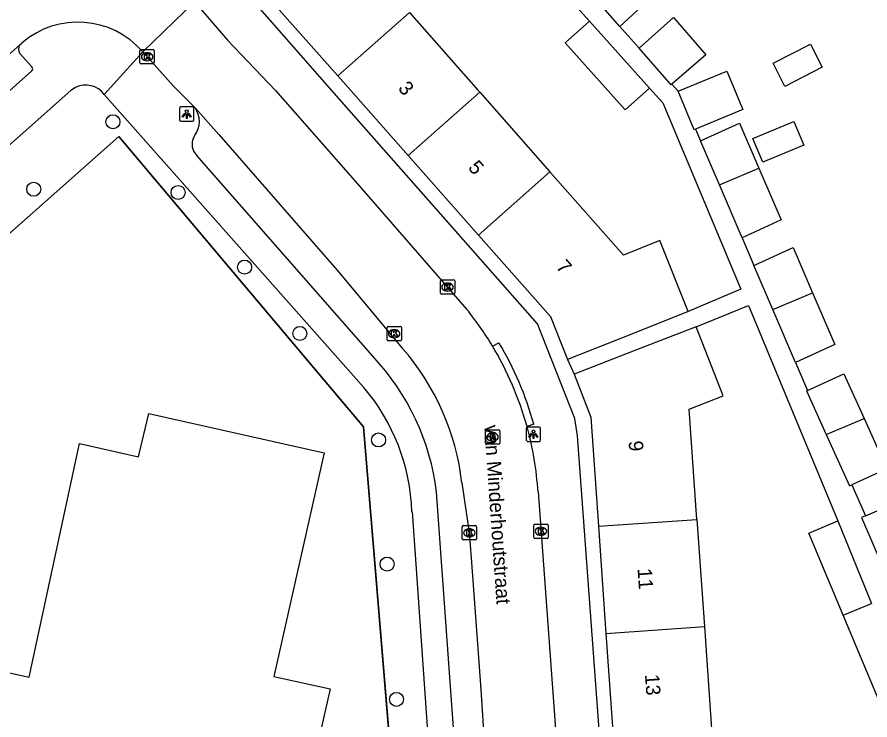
# Model space of a CAD drawing. Extents: x 162172 to 163187, y 382874 to 383684.
# Drawn here: x 162685.5 to 162745.1, y 383206 to 383255.1 of the extents above; entities that cross this region are included whole.
import ezdxf

# ---------------------------------------------------------------- set-up
doc = ezdxf.new("R2010")
doc.units = 0
for name, color, linetype in [('IMGEO_Boom', 7, 'Continuous'), ('IMGEO_Groenvoorziening', 7, 'Continuous'), ('IMGEO_Hek', 7, 'Continuous'), ('IMGEO_Kolk', 7, 'Continuous'), ('IMGEO_Lichtpunt', 7, 'Continuous'), ('IMGEO_Openbare_ruimte_label', 7, 'Continuous'), ('IMGEO_Pand', 7, 'Continuous'), ('IMGEO_Pand_nummerreeks', 7, 'Continuous'), ('IMGEO_Rijbaan_lokaal_open', 7, 'Continuous'), ('IMGEO_Rioolput', 7, 'Continuous'), ('IMGEO_Voetpad_open', 7, 'Continuous')]:
    doc.layers.add(name, color=color, linetype=linetype)

msp = doc.modelspace()

# ---------------------------------------------------------------- linework, layer by layer
at = {"layer": 'IMGEO_Boom'}
for centre in [(162692.243, 383247.815), (162686.703, 383243.097), (162696.789, 383242.874), (162701.437, 383237.659), (162705.298, 383233.023), (162710.796, 383225.578), (162711.39, 383216.905), (162712.052, 383207.451)]:
    msp.add_circle(centre, 0.489, dxfattribs=at)
at = {"layer": 'IMGEO_Groenvoorziening'}
msp.add_lwpolyline([(162712.311, 383195.573), (162709.753, 383226.486), (162692.642, 383246.796), (162622.24, 383184.334), (162683.702, 383170.501), (162683.655, 383170.289)], dxfattribs=at)
at = {"layer": 'IMGEO_Hek'}
msp.add_lwpolyline([(162683.702, 383170.501), (162622.24, 383184.334), (162692.642, 383246.796), (162709.753, 383226.486), (162712.533, 383192.884)], dxfattribs=at)
at = {"layer": 'IMGEO_Kolk'}
for p, q in [((162694.204, 383252.856), (162695.056, 383252.856)), ((162694.129, 383251.93), (162694.129, 383252.782)), ((162694.617, 383252.636), (162694.642, 383252.636)), ((162695.13, 383252.782), (162695.13, 383251.93)), ((162695.056, 383251.856), (162694.204, 383251.856)), ((162694.64, 383252.076), (162694.615, 383252.076)), ((162715.187, 383236.761), (162716.039, 383236.761)), ((162715.112, 383235.835), (162715.112, 383236.687)), ((162715.6, 383236.541), (162715.625, 383236.541)), ((162716.113, 383236.687), (162716.113, 383235.835)), ((162716.039, 383235.761), (162715.187, 383235.761)), ((162715.623, 383235.981), (162715.598, 383235.981)), ((162711.388, 383232.578), (162711.388, 383233.43)), ((162711.463, 383233.504), (162712.315, 383233.504)), ((162711.876, 383233.284), (162711.901, 383233.284)), ((162712.389, 383233.43), (162712.389, 383232.578)), ((162711.899, 383232.724), (162711.874, 383232.724)), ((162712.315, 383232.504), (162711.463, 383232.504)), ((162716.637, 383218.663), (162716.637, 383219.515)), ((162716.712, 383219.589), (162717.564, 383219.589)), ((162717.638, 383219.515), (162717.638, 383218.663)), ((162721.637, 383218.769), (162721.637, 383219.621)), ((162721.712, 383219.695), (162722.564, 383219.695)), ((162722.125, 383219.475), (162722.15, 383219.475)), ((162722.638, 383219.621), (162722.638, 383218.769)), ((162717.125, 383219.369), (162717.15, 383219.369)), ((162722.148, 383218.915), (162722.123, 383218.915)), ((162717.564, 383218.589), (162716.712, 383218.589)), ((162717.148, 383218.809), (162717.123, 383218.809)), ((162722.564, 383218.695), (162721.712, 383218.695))]:
    msp.add_line(p, q, dxfattribs=at)
for points in [[(162694.204, 383252.856), (162695.056, 383252.856)], [(162694.129, 383251.93), (162694.129, 383252.782)], [(162694.45, 383252.556), (162694.573, 383252.556), (162694.573, 383252.405), (162694.703, 383252.556), (162694.867, 383252.556), (162694.721, 383252.405), (162694.874, 383252.156), (162694.722, 383252.156), (162694.637, 383252.32), (162694.573, 383252.253), (162694.573, 383252.156), (162694.45, 383252.156), (162694.45, 383252.556)], [(162695.13, 383252.782), (162695.13, 383251.93)], [(162695.056, 383251.856), (162694.204, 383251.856)], [(162715.187, 383236.761), (162716.039, 383236.761)], [(162715.112, 383235.835), (162715.112, 383236.687)], [(162715.433, 383236.461), (162715.556, 383236.461), (162715.556, 383236.31), (162715.686, 383236.461), (162715.85, 383236.461), (162715.704, 383236.31), (162715.857, 383236.061), (162715.705, 383236.061), (162715.62, 383236.225), (162715.556, 383236.158), (162715.556, 383236.061), (162715.433, 383236.061), (162715.433, 383236.461)], [(162716.113, 383236.687), (162716.113, 383235.835)], [(162716.039, 383235.761), (162715.187, 383235.761)], [(162711.388, 383232.578), (162711.388, 383233.43)], [(162711.463, 383233.504), (162712.315, 383233.504)], [(162711.709, 383233.204), (162711.832, 383233.204), (162711.832, 383233.053), (162711.962, 383233.204), (162712.126, 383233.204), (162711.98, 383233.053), (162712.133, 383232.804), (162711.981, 383232.804), (162711.896, 383232.968), (162711.832, 383232.901), (162711.832, 383232.804), (162711.709, 383232.804), (162711.709, 383233.204)], [(162712.389, 383233.43), (162712.389, 383232.578)], [(162712.315, 383232.504), (162711.463, 383232.504)], [(162716.637, 383218.663), (162716.637, 383219.515)], [(162716.712, 383219.589), (162717.564, 383219.589)], [(162717.638, 383219.515), (162717.638, 383218.663)], [(162721.637, 383218.769), (162721.637, 383219.621)], [(162721.712, 383219.695), (162722.564, 383219.695)], [(162722.638, 383219.621), (162722.638, 383218.769)], [(162716.958, 383219.289), (162717.081, 383219.289), (162717.081, 383219.138), (162717.211, 383219.289), (162717.375, 383219.289), (162717.229, 383219.138), (162717.382, 383218.889), (162717.23, 383218.889), (162717.145, 383219.053), (162717.081, 383218.986), (162717.081, 383218.889), (162716.958, 383218.889), (162716.958, 383219.289)], [(162721.958, 383219.395), (162722.081, 383219.395), (162722.081, 383219.244), (162722.211, 383219.395), (162722.375, 383219.395), (162722.229, 383219.244), (162722.382, 383218.995), (162722.23, 383218.995), (162722.145, 383219.159), (162722.081, 383219.092), (162722.081, 383218.995), (162721.958, 383218.995), (162721.958, 383219.395)], [(162717.564, 383218.589), (162716.712, 383218.589)], [(162722.564, 383218.695), (162721.712, 383218.695)]]:
    msp.add_lwpolyline(points, dxfattribs=at)
for centre, start, end in [((162694.206, 383252.78), 91.55205, 178.44795), ((162694.206, 383252.78), 91.55205, 178.44795), ((162695.054, 383252.78), 1.55205, 88.44795), ((162695.054, 383252.78), 1.55205, 88.44795), ((162694.206, 383251.932), 181.55205, 268.44795), ((162694.206, 383251.932), 181.55205, 268.44795), ((162695.054, 383251.932), 271.55205, 358.44795), ((162695.054, 383251.932), 271.55205, 358.44795), ((162715.189, 383236.685), 91.55205, 178.44795), ((162715.189, 383236.685), 91.55205, 178.44795), ((162716.037, 383236.685), 1.55205, 88.44795), ((162716.037, 383236.685), 1.55205, 88.44795), ((162715.189, 383235.837), 181.55205, 268.44795), ((162715.189, 383235.837), 181.55205, 268.44795), ((162716.037, 383235.837), 271.55205, 358.44795), ((162716.037, 383235.837), 271.55205, 358.44795), ((162711.465, 383233.428), 91.55205, 178.44795), ((162711.465, 383233.428), 91.55205, 178.44795), ((162712.313, 383233.428), 1.55205, 88.44795), ((162712.313, 383233.428), 1.55205, 88.44795), ((162711.465, 383232.58), 181.55205, 268.44795), ((162711.465, 383232.58), 181.55205, 268.44795), ((162712.313, 383232.58), 271.55205, 358.44795), ((162712.313, 383232.58), 271.55205, 358.44795), ((162716.714, 383219.513), 91.55205, 178.44795), ((162716.714, 383219.513), 91.55205, 178.44795), ((162717.562, 383219.513), 1.55205, 88.44795), ((162717.562, 383219.513), 1.55205, 88.44795), ((162721.714, 383219.619), 91.55205, 178.44795), ((162721.714, 383219.619), 91.55205, 178.44795), ((162722.562, 383219.619), 1.55205, 88.44795), ((162722.562, 383219.619), 1.55205, 88.44795), ((162716.714, 383218.665), 181.55205, 268.44795), ((162716.714, 383218.665), 181.55205, 268.44795), ((162717.562, 383218.665), 271.55205, 358.44795), ((162717.562, 383218.665), 271.55205, 358.44795), ((162721.714, 383218.771), 181.55205, 268.44795), ((162721.714, 383218.771), 181.55205, 268.44795), ((162722.562, 383218.771), 271.55205, 358.44795), ((162722.562, 383218.771), 271.55205, 358.44795)]:
    msp.add_arc(centre, 0.0765, start, end, dxfattribs=at)
for centre, major_axis, ratio, start_param, end_param in [((162694.616, 383252.356), (-0.387, 0.002), 0.722429, 4.712389, 7.853982), ((162694.641, 383252.356), (-0.39, 0.002), 0.717154, 1.570796, 4.712389), ((162715.599, 383236.261), (-0.387, 0.002), 0.722429, 4.712389, 7.853982), ((162715.624, 383236.261), (-0.39, 0.002), 0.717154, 1.570796, 4.712389), ((162711.875, 383233.004), (-0.387, 0.002), 0.722429, 4.712389, 7.853982), ((162711.9, 383233.004), (-0.39, 0.002), 0.717154, 1.570796, 4.712389), ((162722.124, 383219.195), (-0.387, 0.002), 0.722429, 4.712389, 7.853982), ((162722.149, 383219.195), (-0.39, 0.002), 0.717154, 1.570796, 4.712389), ((162717.124, 383219.089), (-0.387, 0.002), 0.722429, 4.712389, 7.853982), ((162717.149, 383219.089), (-0.39, 0.002), 0.717154, 1.570796, 4.712389)]:
    msp.add_ellipse(centre, major_axis=major_axis, ratio=ratio, start_param=start_param, end_param=end_param, dxfattribs=at)
at = {"layer": 'IMGEO_Lichtpunt'}
for p, q in [((162696.894, 383248.755), (162696.894, 383247.948)), ((162696.894, 383248.755), (162696.894, 383247.948)), ((162697.796, 383248.85), (162696.988, 383248.85)), ((162697.796, 383248.85), (162696.988, 383248.85)), ((162697.89, 383247.948), (162697.89, 383248.755)), ((162697.89, 383247.948), (162697.89, 383248.755)), ((162696.988, 383247.854), (162697.796, 383247.854)), ((162696.988, 383247.854), (162697.796, 383247.854)), ((162721.116, 383226.381), (162721.116, 383225.574)), ((162721.116, 383226.381), (162721.116, 383225.574)), ((162722.018, 383226.476), (162721.21, 383226.476)), ((162722.018, 383226.476), (162721.21, 383226.476)), ((162722.112, 383225.574), (162722.112, 383226.381)), ((162722.112, 383225.574), (162722.112, 383226.381)), ((162721.21, 383225.48), (162722.018, 383225.48)), ((162721.21, 383225.48), (162722.018, 383225.48))]:
    msp.add_line(p, q, dxfattribs=at)
for points in [[(162697.268, 383248.419), (162697.307, 383248.391), (162697.119, 383248.129), (162697.081, 383248.156), (162697.268, 383248.419)], [(162697.37, 383248.371), (162697.417, 383248.371), (162697.417, 383248.049), (162697.37, 383248.049), (162697.37, 383248.371)], [(162697.48, 383248.391), (162697.518, 383248.418), (162697.705, 383248.156), (162697.666, 383248.128), (162697.48, 383248.391)], [(162721.49, 383226.045), (162721.529, 383226.017), (162721.341, 383225.755), (162721.303, 383225.782), (162721.49, 383226.045)], [(162721.592, 383225.997), (162721.639, 383225.997), (162721.639, 383225.675), (162721.592, 383225.675), (162721.592, 383225.997)], [(162721.702, 383226.017), (162721.74, 383226.044), (162721.927, 383225.782), (162721.888, 383225.754), (162721.702, 383226.017)]]:
    msp.add_lwpolyline(points, dxfattribs=at)
for centre in [(162697.393, 383248.553), (162721.615, 383226.179)]:
    msp.add_circle(centre, 0.0994, dxfattribs=at)
for centre, start, end in [((162696.988, 383248.755), 90, 180), ((162696.988, 383248.755), 90, 180), ((162697.796, 383248.755), 0, 90), ((162697.796, 383248.755), 0, 90), ((162696.988, 383247.948), 180, 270), ((162696.988, 383247.948), 180, 270), ((162697.796, 383247.948), 270, 0), ((162697.796, 383247.948), 270, 360), ((162721.21, 383226.381), 90, 180), ((162721.21, 383226.381), 90, 180), ((162722.018, 383226.381), 0, 90), ((162722.018, 383226.381), 0, 90), ((162721.21, 383225.574), 180, 270), ((162721.21, 383225.574), 180, 270), ((162722.018, 383225.574), 270, 0), ((162722.018, 383225.574), 270, 360)]:
    msp.add_arc(centre, 0.0946, start, end, dxfattribs=at)
at = {"layer": 'IMGEO_Pand'}
for points in [[(162727.642, 383259.361), (162729.993, 383256.667), (162727.645, 383254.468)], [(162727.645, 383254.468), (162725.246, 383257.216)], [(162702.924, 383256.706), (162707.95, 383251.019)], [(162707.95, 383251.019), (162712.955, 383255.44)], [(162712.955, 383255.44), (162717.754, 383250), (162717.863, 383249.876)], [(162725.522, 383254.845), (162723.824, 383253.321), (162728.023, 383248.648), (162729.72, 383250.173)], [(162725.522, 383254.845), (162729.72, 383250.173)], [(162728.997, 383252.949), (162731.393, 383255.094), (162733.654, 383252.503), (162731.29, 383250.439)], [(162731.29, 383250.439), (162731.232, 383250.389), (162728.997, 383252.949)], [(162738.357, 383251.901), (162740.961, 383253.236), (162741.788, 383251.622), (162739.184, 383250.287), (162738.357, 383251.901)], [(162707.95, 383251.019), (162708.85, 383250), (162712.863, 383245.459)], [(162731.724, 383249.942), (162735.131, 383251.36), (162736.248, 383248.677), (162732.928, 383247.295)], [(162717.863, 383249.876), (162712.863, 383245.459)], [(162717.863, 383249.876), (162722.771, 383244.312)], [(162732.928, 383247.295), (162732.841, 383247.259), (162731.724, 383249.942)], [(162733.278, 383246.48), (162736.014, 383247.724), (162737.371, 383244.565)], [(162737.633, 383244.985), (162736.943, 383246.648), (162739.806, 383247.837), (162740.496, 383246.174), (162737.633, 383244.985)], [(162734.602, 383243.396), (162733.278, 383246.48)], [(162712.863, 383245.459), (162717.776, 383239.899)], [(162734.602, 383243.396), (162737.371, 383244.565)], [(162737.371, 383244.565), (162738.923, 383240.951), (162736.186, 383239.708)], [(162722.771, 383244.312), (162717.776, 383239.899)], [(162732.427, 383234.55), (162730.45, 383239.512), (162727.901, 383238.496), (162722.771, 383244.312)], [(162736.186, 383239.708), (162734.602, 383243.396)], [(162717.776, 383239.899), (162722.801, 383234.212), (162724.004, 383231.193)], [(162737.014, 383237.781), (162739.75, 383239.026), (162741.112, 383235.855)], [(162738.343, 383234.686), (162737.014, 383237.781)], [(162738.343, 383234.686), (162741.112, 383235.855)], [(162741.112, 383235.855), (162742.662, 383232.245), (162739.925, 383231.001)], [(162732.427, 383234.55), (162728.649, 383233.044), (162724.004, 383231.193)], [(162739.925, 383231.001), (162738.343, 383234.686)], [(162732.993, 383233.492), (162729.113, 383231.988), (162724.451, 383230.18)], [(162733.037, 383220.025), (162732.498, 383227.731), (162734.87, 383228.651), (162732.993, 383233.492)], [(162724.451, 383230.18), (162725.62, 383227.164), (162726.153, 383219.543)], [(162740.768, 383229.038), (162743.301, 383230.189), (162744.712, 383227.084)], [(162740.768, 383229.038), (162740.693, 383229.004), (162742.072, 383225.97)], [(162664.728, 383213.788), (162686.39, 383208.994), (162689.896, 383225.323), (162694.037, 383224.407), (162694.755, 383227.42), (162706.999, 383224.669), (162703.484, 383209.059), (162707.405, 383208.175), (162704.673, 383196.025), (162694.672, 383198.273), (162693.448, 383192.829), (162702.962, 383190.749), (162702.926, 383190.59)], [(162742.072, 383225.97), (162744.712, 383227.084)], [(162744.712, 383227.084), (162746.313, 383223.562), (162743.868, 383222.451)], [(162742.072, 383225.97), (162743.705, 383222.377), (162743.868, 383222.451)], [(162744.803, 383220.277), (162747.375, 383221.382), (162748.816, 383218.028)], [(162744.803, 383220.277), (162744.527, 383220.158), (162745.968, 383216.805)], [(162726.153, 383219.543), (162733.037, 383220.025)], [(162726.153, 383219.543), (162726.676, 383212.062)], [(162733.037, 383220.025), (162733.56, 383212.544)], [(162743.256, 383213.329), (162740.862, 383219.054), (162742.888, 383219.93)], [(162742.888, 383219.93), (162745.219, 383214.146)], [(162743.256, 383213.329), (162745.219, 383214.146)], [(162747.881, 383207.989), (162745.855, 383207.114), (162743.256, 383213.329)], [(162726.676, 383212.062), (162733.56, 383212.544)], [(162733.56, 383212.544), (162734.082, 383205.062)], [(162726.676, 383212.062), (162727.199, 383204.58)]]:
    msp.add_lwpolyline(points, dxfattribs=at)
at = {"layer": 'IMGEO_Rijbaan_lokaal_open'}
for points in [[(162694.32, 383252.709), (162697.939, 383256.199)], [(162697.939, 383256.199), (162698.395, 383255.671), (162700.253, 383253.528), (162703.606, 383250), (162709.168, 383243.653), (162716.95, 383234.725)], [(162662.517, 383232.384), (162671.138, 383240.123), (162685.741, 383253.185)], [(162685.741, 383253.185), (162685.879, 383253.318)], [(162697.98, 383248.788), (162696.466, 383250.295), (162694.32, 383252.709)], [(162697.98, 383248.788), (162699.636, 383246.915), (162707.887, 383237.47), (162712.455, 383231.997)], [(162716.618, 383222.588), (162717.135, 383219.11), (162717.258, 383217.338), (162717.931, 383208.143), (162718.659, 383196.919)], [(162721.935, 383221.945), (162723.663, 383198.352), (162724.379, 383187.917)]]:
    msp.add_lwpolyline(points, dxfattribs=at)
for centre, radius, start, end in [((162689.795, 383248.79), 5.986, 40.8931, 130.85367), ((162698.901, 383220.19), 23.173, 31.03268, 38.84431), ((162699.344, 383220.571), 17.391, 6.66102, 41.07284), ((162699.033, 383220.363), 22.972, 15.5316, 30.83361), ((162699.206, 383220.469), 22.776, 3.71606, 15.39156)]:
    msp.add_arc(centre, radius, start, end, dxfattribs=at)
at = {"layer": 'IMGEO_Rioolput'}
for p, q in [((162718.255, 383225.352), (162718.255, 383226.204)), ((162718.33, 383226.278), (162719.182, 383226.278)), ((162718.743, 383226.058), (162718.768, 383226.058)), ((162719.256, 383226.204), (162719.256, 383225.352)), ((162718.766, 383225.498), (162718.741, 383225.498)), ((162719.182, 383225.278), (162718.33, 383225.278))]:
    msp.add_line(p, q, dxfattribs=at)
for points in [[(162718.255, 383225.352), (162718.255, 383226.204)], [(162718.33, 383226.278), (162719.182, 383226.278)], [(162719.256, 383226.204), (162719.256, 383225.352)], [(162718.844, 383225.976), (162718.592, 383225.978), (162718.592, 383225.578)], [(162718.592, 383225.578), (162718.716, 383225.578), (162718.716, 383225.74), (162718.727, 383225.74)], [(162718.77, 383225.897), (162718.716, 383225.897), (162718.716, 383225.816)], [(162718.716, 383225.816), (162718.768, 383225.816)], [(162718.774, 383225.711), (162718.845, 383225.578), (162718.985, 383225.578), (162718.92, 383225.704)], [(162719.182, 383225.278), (162718.33, 383225.278)]]:
    msp.add_lwpolyline(points, dxfattribs=at)
for centre, radius, start, end in [((162718.332, 383226.202), 0.0765, 91.55205, 178.44795), ((162718.332, 383226.202), 0.0765, 91.55205, 178.44795), ((162719.18, 383226.202), 0.0765, 1.55205, 88.44795), ((162719.18, 383226.202), 0.0765, 1.55205, 88.44795), ((162718.726, 383225.687), 0.0533, 26.02933, 88.69889), ((162718.752, 383226.005), 0.19, 274.7715, 282.96867), ((162718.776, 383225.801), 0.0964, 77.00612, 93.18647), ((162718.79, 383225.858), 0.0378, 276.66336, 79.67722), ((162718.843, 383225.866), 0.109, 350.36119, 89.41601), ((162718.841, 383225.866), 0.112, 277.58423, 350.98172), ((162718.825, 383225.651), 0.108, 29.51342, 73.79051), ((162718.332, 383225.354), 0.0765, 181.55205, 268.44795), ((162718.332, 383225.354), 0.0765, 181.55205, 268.44795), ((162719.18, 383225.354), 0.0765, 271.55205, 358.44795), ((162719.18, 383225.354), 0.0765, 271.55205, 358.44795)]:
    msp.add_arc(centre, radius, start, end, dxfattribs=at)
for centre, major_axis, ratio, start_param, end_param in [((162718.742, 383225.778), (-0.387, 0.002), 0.722429, 4.712389, 7.853982), ((162718.767, 383225.778), (-0.39, 0.002), 0.717154, 1.570796, 4.712389)]:
    msp.add_ellipse(centre, major_axis=major_axis, ratio=ratio, start_param=start_param, end_param=end_param, dxfattribs=at)
at = {"layer": 'IMGEO_Voetpad_open'}
for points in [[(162723.943, 383256.625), (162725.522, 383254.845)], [(162727.343, 383189.418), (162726.951, 383195.201), (162724.683, 383225.868), (162724.508, 383227.08), (162721.894, 383233.691), (162707.542, 383250), (162702.201, 383256.07)], [(162727.645, 383254.468), (162728.997, 383252.949)], [(162686.58, 383251.66), (162685.722, 383252.601)], [(162694.32, 383252.709), (162691.638, 383249.728)], [(162664.219, 383231.38), (162686.568, 383251.378)], [(162731.29, 383250.439), (162731.724, 383249.942)], [(162689.625, 383250.21), (162689.305, 383250), (162664.293, 383227.801), (162660.781, 383224.678), (162625.12, 383192.791)], [(162729.72, 383250.173), (162730.649, 383249.135), (162736.101, 383236.116), (162732.427, 383234.55)], [(162691.638, 383249.728), (162709.774, 383229.25)], [(162697.881, 383246.747), (162697.971, 383246.874)], [(162732.928, 383247.295), (162733.278, 383246.48)], [(162710.399, 383231.427), (162698.102, 383245.467)], [(162736.186, 383239.708), (162737.014, 383237.781)], [(162732.993, 383233.492), (162736.628, 383234.985), (162742.888, 383219.93)], [(162718.758, 383232.137), (162719.198, 383232.366)], [(162724.004, 383231.193), (162724.451, 383230.18)], [(162739.925, 383231.001), (162740.768, 383229.038)], [(162721.631, 383226.682), (162721.166, 383226.514)], [(162743.868, 383222.451), (162744.803, 383220.277)], [(162716.525, 383198.649), (162714.847, 383221.932)], [(162713.132, 383220.561), (162714.85, 383196.217), (162715.861, 383196.364), (162715.885, 383196.064)]]:
    msp.add_lwpolyline(points, dxfattribs=at)
for centre, radius, start, end in [((162686.15, 383252.879), 0.511, 143.24041, 213.03276), ((162686.438, 383251.525), 0.196, 311.54254, 43.58417), ((162690.343, 383248.764), 1.614, 36.66072, 116.40811), ((162696.619, 383247.837), 1.66, 324.52231, 34.93886), ((162698.861, 383246.257), 1.095, 153.43083, 226.16097), ((162700.584, 383221.036), 21.791, 15.0172, 31.32887), ((162698.032, 383219.844), 16.945, 7.07813, 43.12402), ((162698.832, 383220.028), 14.309, 2.13429, 40.12532)]:
    msp.add_arc(centre, radius, start, end, dxfattribs=at)

# ---------------------------------------------------------------- texts
at = {"layer": 'IMGEO_Openbare_ruimte_label'}
msp.add_text('van Minderhoutstraat', height=1, rotation=273.95504, dxfattribs=at).set_placement((162718.175, 383226.602))
msp.add_text('van Minderhoutstraat', height=1, rotation=273.95504, dxfattribs=at).set_placement((162718.175, 383226.602))
at = {"layer": 'IMGEO_Pand_nummerreeks'}
for s, rotation, p in [('3', 311.46488, (162712.112, 383250.114)), ('5', 311.45916, (162717.004, 383244.574)), ('7', 311.47879, (162723.136, 383237.636)), ('9', 273.99475, (162728.263, 383225.493)), ('11', 273.9996, (162728.885, 383216.58)), ('13', 273.9996, (162729.403, 383209.179))]:
    msp.add_text(s, height=1, rotation=rotation, dxfattribs=at).set_placement(p)

doc.saveas('drawing.dxf')
